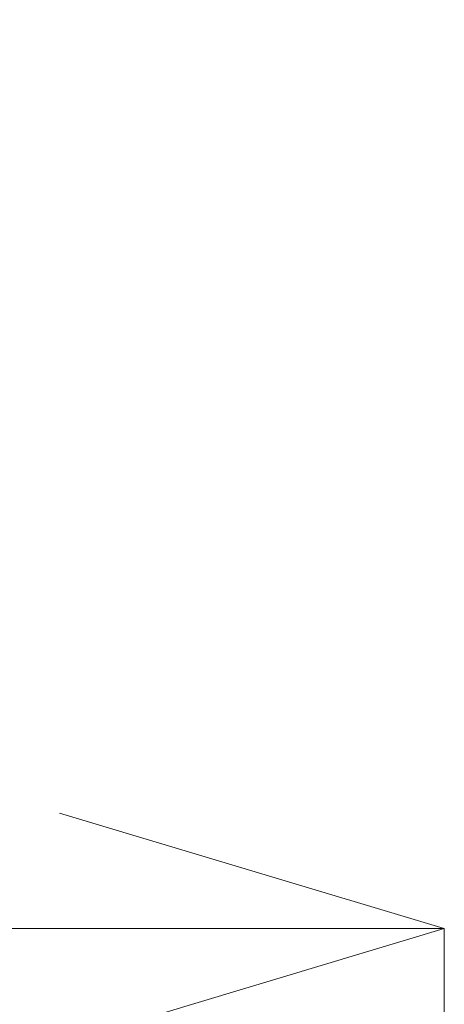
# Model space of a CAD drawing. Header units: millimetres. Extents: x -4738 to 65662, y -68080 to 6847.
# Tile 749 of 1056: x 26585 to 26750, y -17110 to -16726. Entities that reach past the tile are written whole.
import ezdxf

# ---------------------------------------------------------------- set-up
doc = ezdxf.new("R2010")
doc.units = ezdxf.units.MM
doc.layers.add('COTAS_P', color=1, linetype='Continuous', lineweight=0)
doc.dimstyles.new('R19_100', dxfattribs={"dimtxt": 250, "dimasz": 150, "dimexe": 150, "dimexo": 80, "dimgap": 100, "dimtad": 1, "dimtih": 1, "dimtoh": 1, "dimdsep": 46, "dimcen": 0.09, "dimadec": 0, "dimazin": 0, "dimtfac": 1, "dimtdec": 4, "dimtofl": 0, "dimtmove": 0, "dimatfit": 3, "dimfxl": 1, "dimtolj": 1, "dimtzin": 0, "dimarcsym": 0})

# ---------------------------------------------------------------- blocks, each defined once
blk = doc.blocks.new('DIM_R30_33')
at = {"layer": 'COTAS_P'}
for p, q in [((24250.07, -17080), (24400.07, -17035)), ((26750.07, -17080), (26600.07, -17035)), ((24250.07, -17980), (24250.07, -17080)), ((24250.07, -17080), (26750.07, -17080)), ((24250.07, -17080), (24400.07, -17125)), ((26750.07, -17080), (26600.07, -17125)), ((26750.07, -17980), (26750.07, -17080))]:
    blk.add_line(p, q, dxfattribs=at)
blk.add_text('2500 P', height=250, dxfattribs=at).set_placement((25500.07, -16980))

msp = doc.modelspace()

# ---------------------------------------------------------------- dimensions: what is measured, and where the dimension line sits
at = {"layer": 'COTAS_P'}
dim = msp.add_aligned_dim(p1=(24250.067, -17980), p2=(26750.067, -17980), distance=900, text='<> P', dimstyle='R19_100', dxfattribs=at)
dim.commit()
dim.dimension.update_dxf_attribs({"geometry": 'DIM_R30_33', "text_midpoint": (25500.067, -17080)})

doc.saveas('drawing.dxf')
